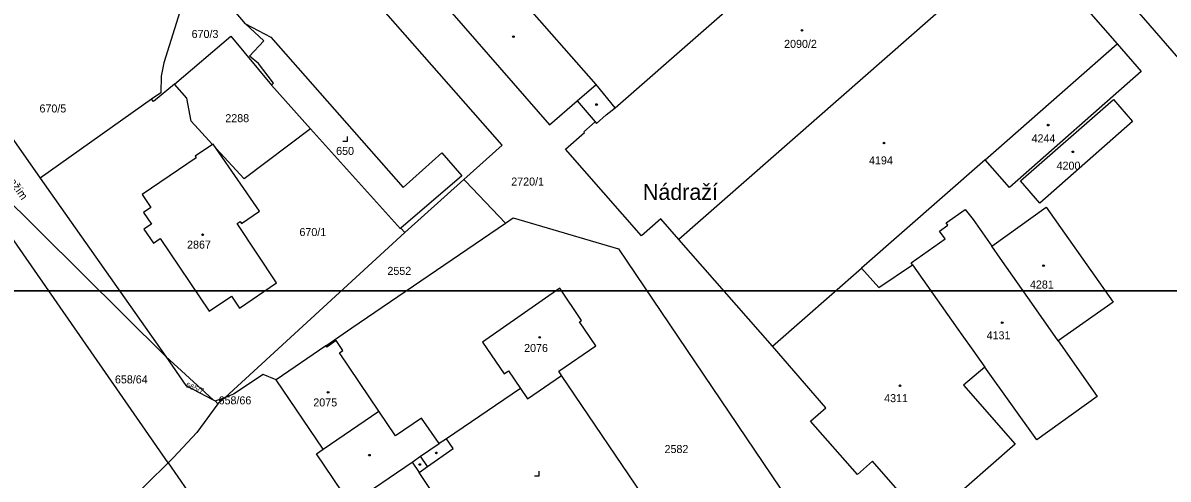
# Model space of a CAD drawing. Extents: x -679220 to -673243, y -1075091 to -1066557.
# Drawn here: x -675936.5 to -675693.3, y -1071039.9 to -1070943.1 of the extents above; entities that cross this region are included whole.
import ezdxf

# ---------------------------------------------------------------- set-up
doc = ezdxf.new("R2010")
doc.units = 0
for name, color, linetype in [('Default', 7, 'Continuous'), ('Hranice parcel', 7, 'Continuous'), ('Parcelní čísla', 7, 'Continuous'), ('Pop  PČ popisy', 7, 'Continuous'), ('Vnitřní kresba', 7, 'Continuous'), ('Značky budov', 7, 'Continuous'), ('Značky kultur', 7, 'Continuous')]:
    doc.layers.add(name, color=color, linetype=linetype)

msp = doc.modelspace()

# ---------------------------------------------------------------- linework, layer by layer
at = {"layer": 'Default'}
for points in [[(-675625, -1070500), (-675625, -1071000), (-676250, -1071000), (-676250, -1070500)], [(-675625, -1071000), (-675625, -1071500), (-676250, -1071500), (-676250, -1071000)]]:
    msp.add_lwpolyline(points, close=True, dxfattribs=at)
at = {"layer": 'Hranice parcel'}
for p, q in [((-675721.77, -1070915.31), (-675688.78, -1070953.37)), ((-675723.98, -1070924.9), (-675797.17, -1070989.1)), ((-675723.98, -1070924.9), (-675704.11, -1070947.57)), ((-675959.28, -1070938.38), (-675932.77, -1070976.08)), ((-675732.16, -1070972.16), (-675704.11, -1070947.57)), ((-675883.68, -1070956.34), (-675875.36, -1070965.6)), ((-675909.12, -1070959.35), (-675932.77, -1070976.08)), ((-675954.74, -1070965.81), (-675906.14, -1071013.94)), ((-675905.6, -1071036.52), (-675954.74, -1070965.81)), ((-675886.25, -1070983.11), (-675895.39, -1070969.78)), ((-675732.16, -1070972.16), (-675758.38, -1070995.15)), ((-675932.77, -1070976.08), (-675906.14, -1071013.94)), ((-675855.39, -1070987.58), (-675842.85, -1070976.35)), ((-675893.54, -1071022.59), (-675855.39, -1070987.58)), ((-675855.39, -1070987.58), (-675856.18, -1070986.68)), ((-675777.3, -1071011.74), (-675797.17, -1070989.1)), ((-675777.3, -1071011.74), (-675758.38, -1070995.15)), ((-675872.13, -1071011.69), (-675882.67, -1071018.86)), ((-675906.14, -1071013.94), (-675896.04, -1071023.12)), ((-675794.05, -1071059.25), (-675822.08, -1071017.95)), ((-675830.82, -1071020.68), (-675846.52, -1071031.37)), ((-675896.04, -1071023.12), (-675895.64, -1071023.33)), ((-675895.64, -1071023.33), (-675893.54, -1071022.59)), ((-675895.07, -1071023.99), (-675895.64, -1071023.33)), ((-675893.54, -1071022.59), (-675895.07, -1071023.99)), ((-675905.6, -1071036.52), (-675914.53, -1071045.27)), ((-675905.6, -1071036.52), (-675872.76, -1071083.65)), ((-675839.48, -1071057.52), (-675852.31, -1071038.56))]:
    msp.add_line(p, q, dxfattribs=at)
for points in [[(-675811.29, -1070848.14), (-675817.09, -1070841.58), (-675819.83, -1070838.46), (-675822.8, -1070841.06), (-675820.06, -1070844.18), (-675856.06, -1070875.47), (-675858.48, -1070872.69), (-675881.4, -1070892.6), (-675878.98, -1070895.37), (-675880.68, -1070896.86), (-675878.36, -1070899.52), (-675876.63, -1070898.01), (-675873.19, -1070901.95), (-675870.95, -1070900.04), (-675866.65, -1070905.04), (-675872.25, -1070910.04), (-675859.03, -1070925.32), (-675850.7, -1070934.85), (-675824.66, -1070964.74), (-675818.79, -1070959.68), (-675814.93, -1070964.14)], [(-675842.85, -1070976.35), (-675834.7, -1070969.06), (-675835.22, -1070968.48), (-675904.79, -1070889.34)], [(-675814.93, -1070964.14), (-675814.65, -1070964.46), (-675812.58, -1070962.64), (-675810.68, -1070961.17), (-675755.02, -1070912.37), (-675752.52, -1070909.9), (-675744.88, -1070903.2)], [(-675900.04, -1070930.54), (-675900.88, -1070934.1), (-675902, -1070937.1), (-675906.56, -1070951.62), (-675907.1, -1070954.44), (-675907.19, -1070957.98), (-675909.12, -1070959.35)], [(-675889.18, -1070943.32), (-675893.19, -1070938.64), (-675896.67, -1070934.47), (-675900.04, -1070930.54)], [(-675883.68, -1070956.34), (-675883.26, -1070955.95), (-675886.42, -1070951.78), (-675888.37, -1070950.18), (-675885.27, -1070946.92), (-675889.18, -1070943.32)], [(-675889.18, -1070943.32), (-675883.8, -1070946.19), (-675855.72, -1070978.09), (-675847.5, -1070970.69), (-675843.27, -1070975.56), (-675856.18, -1070986.68)], [(-675904.3, -1070956.1), (-675892.31, -1070945.96), (-675883.68, -1070956.34)], [(-675704.11, -1070947.57), (-675699.01, -1070953.43), (-675726.97, -1070978.05), (-675732.16, -1070972.16)], [(-675904.3, -1070956.1), (-675908.7, -1070959.82), (-675909.12, -1070959.35)], [(-675896.18, -1070968.92), (-675900.73, -1070963.97), (-675901.64, -1070959.08), (-675904.3, -1070956.1)], [(-675724.64, -1070976.67), (-675704.9, -1070959.38), (-675700.85, -1070964.08), (-675720.52, -1070981.37), (-675724.64, -1070976.67)], [(-675797.17, -1070989.1), (-675801.01, -1070984.73), (-675805.12, -1070988.32), (-675821.26, -1070969.92), (-675817.23, -1070966.41), (-675817.34, -1070966.27), (-675814.93, -1070964.14)], [(-675875.36, -1070965.6), (-675889.5, -1070976.2), (-675895.39, -1070969.78)], [(-675856.18, -1070986.68), (-675856.31, -1070986.8), (-675875.36, -1070965.6)], [(-675896.18, -1070968.92), (-675899.86, -1070971.42), (-675899.65, -1070971.76), (-675911.14, -1070979.54), (-675909.28, -1070982.27), (-675910.86, -1070983.34), (-675909.18, -1070985.82), (-675910.75, -1070986.89), (-675908.73, -1070989.87), (-675907.32, -1070988.91), (-675896.89, -1071004.31), (-675892.17, -1071001.12), (-675890.45, -1071003.65), (-675882.59, -1070998.32), (-675891, -1070985.71), (-675890.33, -1070985.28)], [(-675895.39, -1070969.78), (-675896.05, -1070968.83), (-675896.18, -1070968.92)], [(-675842.85, -1070976.35), (-675842.5, -1070976.7), (-675833.97, -1070985.62)], [(-675890.33, -1070985.28), (-675890.05, -1070985.69), (-675886.25, -1070983.11)], [(-675747.56, -1070994.48), (-675747.87, -1070994.04), (-675740.64, -1070988.97), (-675741.81, -1070987.3), (-675740.1, -1070986.07), (-675740.4, -1070985.59), (-675736.38, -1070982.74), (-675734.71, -1070984.84), (-675730.76, -1070990.48)], [(-675730.76, -1070990.48), (-675719.22, -1070982.26), (-675704.97, -1071002.37), (-675716.62, -1071010.62)], [(-675872.13, -1071011.69), (-675866.64, -1071007.84), (-675833.97, -1070985.62)], [(-675833.97, -1070985.62), (-675832.35, -1070984.52), (-675810.01, -1070991.1), (-675746.78, -1071084.6)], [(-675716.62, -1071010.62), (-675721.75, -1071003.31), (-675728.94, -1070993.07), (-675730.76, -1070990.48)], [(-675758.38, -1070995.15), (-675754.74, -1070999.3), (-675747.56, -1070994.48)], [(-675747.56, -1070994.48), (-675737.07, -1071009.34), (-675734.79, -1071012.55), (-675732.2, -1071016.17)], [(-675822.08, -1071017.95), (-675822.7, -1071017.04), (-675814.81, -1071011.69), (-675818.28, -1071006.58), (-675817.83, -1071006.27), (-675822.48, -1070999.41), (-675838.87, -1071010.86), (-675834.3, -1071017.57), (-675833.36, -1071016.94), (-675830.82, -1071020.68)], [(-675846.52, -1071031.37), (-675848.05, -1071032.41), (-675851.8, -1071027), (-675857.35, -1071030.76), (-675860.89, -1071025.52), (-675869.27, -1071013.13), (-675868.53, -1071012.63), (-675869.93, -1071010.56), (-675871.96, -1071011.94), (-675872.13, -1071011.69)], [(-675732.2, -1071016.17), (-675736.76, -1071019.99), (-675725.75, -1071032.53), (-675741.26, -1071046.09), (-675743.27, -1071043.76), (-675746.73, -1071046.8), (-675756.04, -1071036.15), (-675759.28, -1071038.98), (-675769.2, -1071027.62), (-675765.96, -1071024.8), (-675777.3, -1071011.74)], [(-675716.62, -1071010.62), (-675708.33, -1071022.43), (-675721.16, -1071031.62), (-675732.2, -1071016.17)], [(-675906.14, -1071013.94), (-675901.83, -1071020.06), (-675896.04, -1071023.12)], [(-675882.67, -1071018.86), (-675885.44, -1071017.73), (-675891.72, -1071021.94), (-675893.54, -1071022.59)], [(-675866.89, -1071045.26), (-675874.15, -1071034.57), (-675872.7, -1071033.59), (-675882.67, -1071018.86)], [(-675830.82, -1071020.68), (-675829.32, -1071022.88), (-675822.08, -1071017.95)], [(-675895.07, -1071023.99), (-675899.5, -1071030.02), (-675904.45, -1071035.39), (-675905.6, -1071036.52)], [(-675852.31, -1071038.56), (-675850.52, -1071037.3), (-675845.09, -1071033.48), (-675846.52, -1071031.37)], [(-675866.89, -1071045.26), (-675853.82, -1071036.33), (-675852.31, -1071038.56)]]:
    msp.add_lwpolyline(points, dxfattribs=at)
at = {"layer": 'Vnitřní kresba'}
for p, q in [((-675814.75, -1070956.2), (-675840.88, -1070926.33)), ((-675818.79, -1070959.68), (-675814.75, -1070956.2)), ((-675810.68, -1070961.17), (-675814.75, -1070956.2)), ((-675872.7, -1071033.59), (-675860.89, -1071025.52)), ((-675852.01, -1071035.1), (-675848.05, -1071032.41)), ((-675853.82, -1071036.33), (-675852.01, -1071035.1)), ((-675850.52, -1071037.3), (-675852.01, -1071035.1))]:
    msp.add_line(p, q, dxfattribs=at)
at = {"layer": 'Značky budov'}
for centre in [(-675771.03, -1070944.72), (-675832.3, -1070946.07), (-675814.66, -1070960.45), (-675718.76, -1070964.82), (-675753.62, -1070968.62), (-675713.53, -1070970.49), (-675898.3, -1070988.09), (-675719.75, -1070994.64), (-675728.53, -1071006.76), (-675826.73, -1071009.87), (-675750.21, -1071020.14), (-675871.66, -1071021.51), (-675862.88, -1071034.86), (-675848.66, -1071034.38), (-675852.19, -1071036.84)]:
    msp.add_circle(centre, 0.175, dxfattribs=at)
at = {"layer": 'Značky kultur'}
for p, q in [((-675868.55, -1070968.23), (-675867.55, -1070968.23)), ((-675867.55, -1070968.23), (-675867.55, -1070967.23)), ((-675827.85, -1071039.27), (-675826.85, -1071039.27)), ((-675826.85, -1071039.27), (-675826.85, -1071038.27))]:
    msp.add_line(p, q, dxfattribs=at)

# ---------------------------------------------------------------- texts
at = {"layer": 'Parcelní čísla'}
for s, p in [('670/3', (-675900.64, -1070946.33)), ('2090/2', (-675774.83, -1070948.43)), ('670/5', (-675932.94, -1070962.14)), ('2288', (-675893.48, -1070964.2)), ('4244', (-675722.29, -1070968.49)), ('650', (-675869.95, -1070971.15)), ('4194', (-675756.8, -1070973.15)), ('4200', (-675716.98, -1070974.27)), ('2720/1', (-675832.77, -1070977.65)), ('670/1', (-675877.74, -1070988.36)), ('2867', (-675901.6, -1070991.03)), ('2552', (-675859.06, -1070996.6)), ('4281', (-675722.63, -1070999.5)), ('4131', (-675731.83, -1071010.28)), ('2076', (-675830.04, -1071012.97)), ('658/64', (-675916.92, -1071019.63)), ('658/66', (-675894.91, -1071024.08)), ('4311', (-675753.59, -1071023.61)), ('2075', (-675874.8, -1071024.52)), ('2582', (-675800.22, -1071034.41))]:
    msp.add_text(s, height=1.7, dxfattribs=at).set_placement(p)
msp.add_text('665/7', height=1.14, rotation=339, dxfattribs=at).set_placement((-675901.98, -1071020.43))
at = {"layer": 'Pop  PČ popisy'}
msp.add_text('Pod Nádražím', height=1.7, rotation=305, dxfattribs=at).set_placement((-675945.01, -1070968.95))
msp.add_text('Nádraží', height=3.4, dxfattribs=at).set_placement((-675804.81, -1070980.7))

doc.saveas('drawing.dxf')
